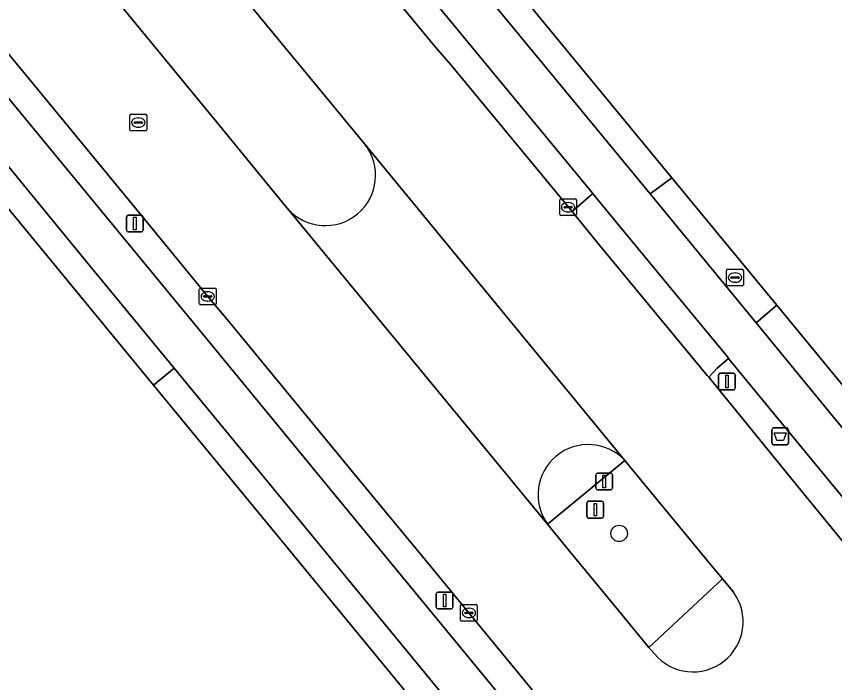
# Model space of a CAD drawing. Extents: x 156141 to 158132, y 385651 to 388333.
# Drawn here: x 156942.97 to 156991.83, y 386533.01 to 386572.77 of the extents above; entities that cross this region are included whole.
import ezdxf

# ---------------------------------------------------------------- set-up
doc = ezdxf.new("R2010")
doc.units = 0
for name, color, linetype in [('IMGEO_Afvalbak', 7, 'Continuous'), ('IMGEO_Berm_groen', 7, 'Continuous'), ('IMGEO_Boom', 7, 'Continuous'), ('IMGEO_Brandkraan', 7, 'Continuous'), ('IMGEO_Erf', 7, 'Continuous'), ('IMGEO_Fietspad_gesloten', 7, 'Continuous'), ('IMGEO_Kolk', 7, 'Continuous'), ('IMGEO_Lichtmast', 7, 'Continuous'), ('IMGEO_Rijbaan_lokaal_gesloten', 7, 'Continuous'), ('IMGEO_Rijbaan_lokaal_open', 7, 'Continuous'), ('IMGEO_Rioolput', 7, 'Continuous'), ('IMGEO_Verkeersbordpaal', 7, 'Continuous'), ('IMGEO_Verkeerseiland_gesloten', 7, 'Continuous'), ('IMGEO_Voetpad_gesloten', 7, 'Continuous'), ('IMGEO_Voetpad_open', 7, 'Continuous')]:
    doc.layers.add(name, color=color, linetype=linetype)

msp = doc.modelspace()

# ---------------------------------------------------------------- linework, layer by layer
at = {"layer": 'IMGEO_Afvalbak'}
for p, q in [((156988.18, 386548.209), (156988.97, 386548.209)), ((156988.97, 386548.209), (156988.18, 386548.209)), ((156988.08, 386547.309), (156988.08, 386548.109)), ((156988.08, 386548.109), (156988.08, 386547.309)), ((156989.07, 386548.109), (156989.07, 386547.309)), ((156989.07, 386547.309), (156989.07, 386548.109)), ((156988.97, 386547.209), (156988.18, 386547.209)), ((156988.18, 386547.209), (156988.97, 386547.209))]:
    msp.add_line(p, q, dxfattribs=at)
msp.add_lwpolyline([(156988.223, 386547.923), (156988.927, 386547.923), (156988.778, 386547.453), (156988.372, 386547.453), (156988.223, 386547.923)], dxfattribs=at)
for centre, start, end in [((156988.18, 386548.109), 90, 180), ((156988.18, 386548.109), 90, 180), ((156988.97, 386548.109), 0, 90), ((156988.97, 386548.109), 360, 90), ((156988.18, 386547.309), 180, 270), ((156988.18, 386547.309), 180, 270), ((156988.97, 386547.309), 270, 0), ((156988.97, 386547.309), 270, 0)]:
    msp.add_arc(centre, 0.1, start, end, dxfattribs=at)
at = {"layer": 'IMGEO_Berm_groen'}
for points in [[(156853.684, 386678.56), (156851.061, 386678.853), (156937.507, 386573.955), (156942.955, 386567.338), (156954.381, 386553.461), (156961.988, 386544.223), (156981.707, 386520.274), (156981.808, 386520.357), (156981.886, 386522.718), (156969.993, 386537.173), (156967.693, 386539.965), (156963.321, 386545.249), (156955.673, 386554.535), (156954.392, 386556.062), (156950.447, 386560.886), (156944.252, 386568.405), (156938.824, 386574.994)], [(156966.266, 386575.7), (156964.951, 386574.644), (156968.003, 386570.938), (156968.937, 386569.872), (156975.956, 386561.363), (156976.151, 386561.124), (156977.384, 386562.197)], [(156987.042, 386550.468), (156985.498, 386552.36), (156984.808, 386551.779), (156984.318, 386551.234), (156989.447, 386544.942), (156993.399, 386540.123), (156995.781, 386539.855)], [(156979.293, 386546.275), (156974.678, 386542.474), (156975.907, 386540.965), (156978.915, 386537.31), (156980.74, 386535.11), (156985.138, 386539.199), (156984.332, 386540.154)]]:
    msp.add_lwpolyline(points, close=True, dxfattribs=at)
at = {"layer": 'IMGEO_Boom'}
msp.add_circle((156978.961, 386541.916), 0.489, dxfattribs=at)
at = {"layer": 'IMGEO_Brandkraan'}
for p, q in [((156985.375, 386556.758), (156985.375, 386557.61)), ((156985.45, 386557.684), (156986.302, 386557.684)), ((156985.863, 386557.464), (156985.888, 386557.464)), ((156986.376, 386557.61), (156986.376, 386556.758)), ((156985.634, 386557.178), (156985.634, 386557.19)), ((156986.072, 386557.141), (156985.674, 386557.141)), ((156985.677, 386557.227), (156986.075, 386557.227)), ((156986.118, 386557.19), (156986.118, 386557.178)), ((156986.302, 386556.684), (156985.45, 386556.684)), ((156985.886, 386556.904), (156985.861, 386556.904))]:
    msp.add_line(p, q, dxfattribs=at)
for points in [[(156985.375, 386556.758), (156985.375, 386557.61)], [(156985.45, 386557.684), (156986.302, 386557.684)], [(156986.376, 386557.61), (156986.376, 386556.758)], [(156986.302, 386556.684), (156985.45, 386556.684)]]:
    msp.add_lwpolyline(points, dxfattribs=at)
for centre, radius, start, end in [((156985.452, 386557.608), 0.0765, 91.552, 178.448), ((156985.452, 386557.608), 0.0765, 91.552, 178.448), ((156986.3, 386557.608), 0.0765, 1.552, 88.448), ((156986.3, 386557.608), 0.0765, 1.552, 88.448), ((156985.674, 386557.187), 0.0403, 85.8775, 175.7526), ((156985.671, 386557.177), 0.0366, 178.938, 274.7102), ((156986.075, 386557.184), 0.043, 264.8664, 352.4533), ((156986.079, 386557.189), 0.0386, 1.7309, 96.639), ((156985.452, 386556.76), 0.0765, 181.552, 268.448), ((156985.452, 386556.76), 0.0765, 181.552, 268.448), ((156986.3, 386556.76), 0.0765, 271.552, 358.448), ((156986.3, 386556.76), 0.0765, 271.552, 358.448)]:
    msp.add_arc(centre, radius, start, end, dxfattribs=at)
for centre, major_axis, ratio, start_param, end_param in [((156985.862, 386557.184), (-0.387, 0.002), 0.722429, 4.712389, 7.853982), ((156985.887, 386557.184), (-0.39, 0.002), 0.717154, 1.570796, 4.712389)]:
    msp.add_ellipse(centre, major_axis=major_axis, ratio=ratio, start_param=start_param, end_param=end_param, dxfattribs=at)
at = {"layer": 'IMGEO_Erf'}
for points in [[(156467.271, 386511.428), (156654.656, 386420.005), (156654.599, 386419.889), (156819.388, 386339.603), (156839.509, 386329.801), (156877.289, 386311.398), (156965.306, 386491.609), (156966.644, 386494.221), (156968.437, 386496.628), (156970.404, 386498.962), (156972.53, 386501.023), (156974.904, 386502.923), (156977.407, 386504.451), (156980.018, 386506.015), (156982.736, 386507.187), (156986.184, 386508.223), (156981.22, 386514.254), (156978.471, 386517.593), (156958.789, 386541.505), (156951.164, 386550.769), (156944.356, 386559.041), (156934.051, 386571.56), (156837.85, 386688.098)], [(156920.91, 386652.293), (156913.636, 386646.333), (156919.699, 386638.931), (156919.907, 386638.664), (156922.955, 386634.963), (156962.332, 386587.153), (156969.416, 386578.552), (156982.109, 386563.141), (156988.377, 386555.544), (157000, 386541.408), (157034.096, 386500), (157043.743, 386488.284), (157044.247, 386487.672), (157048.737, 386482.212), (157049.528, 386481.275), (157107.842, 386410.438)]]:
    msp.add_lwpolyline(points, dxfattribs=at)
at = {"layer": 'IMGEO_Fietspad_gesloten'}
msp.add_lwpolyline([(156851.061, 386678.853), (156847.15, 386683.599), (156841.168, 386690.858), (156839.176, 386689.202), (156935.219, 386572.64), (156940.947, 386565.685), (156947.362, 386557.896), (156952.399, 386551.77), (156960.01, 386542.525), (156964.129, 386537.511), (156979.696, 386518.607), (156981.707, 386520.274), (156961.988, 386544.223), (156954.381, 386553.461), (156942.955, 386567.338), (156937.507, 386573.955)], close=True, dxfattribs=at)
for points in [[(157000, 386538.848), (156991.506, 386549.164), (156987.148, 386554.494), (156980.814, 386562.193), (156968.169, 386577.52)], [(156966.266, 386575.7), (156977.384, 386562.197), (156977.613, 386561.919), (156978.9, 386560.352), (156985.423, 386552.452), (156985.498, 386552.36), (156987.042, 386550.468), (156995.781, 386539.855)]]:
    msp.add_lwpolyline(points, dxfattribs=at)
at = {"layer": 'IMGEO_Kolk'}
for p, q in [((156975.488, 386561.882), (156976.34, 386561.882)), ((156975.413, 386560.956), (156975.413, 386561.808)), ((156975.672, 386561.376), (156975.672, 386561.388)), ((156975.715, 386561.425), (156976.113, 386561.425)), ((156975.901, 386561.662), (156975.926, 386561.662)), ((156976.156, 386561.388), (156976.156, 386561.376)), ((156976.414, 386561.808), (156976.414, 386560.956)), ((156976.34, 386560.882), (156975.488, 386560.882)), ((156976.11, 386561.339), (156975.712, 386561.339)), ((156975.924, 386561.102), (156975.899, 386561.102)), ((156953.894, 386555.636), (156953.894, 386556.488)), ((156953.969, 386556.562), (156954.821, 386556.562)), ((156954.895, 386556.488), (156954.895, 386555.636)), ((156954.153, 386556.056), (156954.153, 386556.068)), ((156954.591, 386556.019), (156954.193, 386556.019)), ((156954.196, 386556.105), (156954.594, 386556.105)), ((156954.382, 386556.342), (156954.407, 386556.342)), ((156954.637, 386556.068), (156954.637, 386556.056)), ((156954.821, 386555.562), (156953.969, 386555.562)), ((156954.405, 386555.782), (156954.38, 386555.782)), ((156969.491, 386536.746), (156969.491, 386537.598)), ((156969.566, 386537.672), (156970.418, 386537.672)), ((156969.979, 386537.452), (156970.004, 386537.452)), ((156970.492, 386537.598), (156970.492, 386536.746)), ((156969.75, 386537.166), (156969.75, 386537.178)), ((156970.188, 386537.129), (156969.79, 386537.129)), ((156969.793, 386537.215), (156970.191, 386537.215)), ((156970.234, 386537.178), (156970.234, 386537.166)), ((156970.418, 386536.672), (156969.566, 386536.672)), ((156970.002, 386536.892), (156969.977, 386536.892))]:
    msp.add_line(p, q, dxfattribs=at)
for points in [[(156975.488, 386561.882), (156976.34, 386561.882)], [(156975.413, 386560.956), (156975.413, 386561.808)], [(156976.414, 386561.808), (156976.414, 386560.956)], [(156976.34, 386560.882), (156975.488, 386560.882)], [(156953.894, 386555.636), (156953.894, 386556.488)], [(156953.969, 386556.562), (156954.821, 386556.562)], [(156954.895, 386556.488), (156954.895, 386555.636)], [(156954.821, 386555.562), (156953.969, 386555.562)], [(156969.491, 386536.746), (156969.491, 386537.598)], [(156969.566, 386537.672), (156970.418, 386537.672)], [(156970.492, 386537.598), (156970.492, 386536.746)], [(156970.418, 386536.672), (156969.566, 386536.672)]]:
    msp.add_lwpolyline(points, dxfattribs=at)
for centre, radius, start, end in [((156975.49, 386561.806), 0.0765, 91.552, 178.448), ((156975.49, 386561.806), 0.0765, 91.552, 178.448), ((156976.338, 386561.806), 0.0765, 1.552, 88.448), ((156976.338, 386561.806), 0.0765, 1.552, 88.448), ((156975.712, 386561.385), 0.0403, 85.8775, 175.7526), ((156975.709, 386561.375), 0.0366, 178.938, 274.7102), ((156976.113, 386561.382), 0.043, 264.8664, 352.4533), ((156976.117, 386561.387), 0.0386, 1.7309, 96.639), ((156975.49, 386560.958), 0.0765, 181.552, 268.448), ((156975.49, 386560.958), 0.0765, 181.552, 268.448), ((156976.338, 386560.958), 0.0765, 271.552, 358.448), ((156976.338, 386560.958), 0.0765, 271.552, 358.448), ((156953.971, 386556.486), 0.0765, 91.552, 178.448), ((156953.971, 386556.486), 0.0765, 91.552, 178.448), ((156954.819, 386556.486), 0.0765, 1.552, 88.448), ((156954.819, 386556.486), 0.0765, 1.552, 88.448), ((156954.193, 386556.065), 0.0403, 85.8775, 175.7526), ((156954.19, 386556.055), 0.0366, 178.938, 274.7102), ((156954.594, 386556.062), 0.043, 264.8664, 352.4533), ((156954.598, 386556.067), 0.0386, 1.7309, 96.639), ((156953.971, 386555.638), 0.0765, 181.552, 268.448), ((156953.971, 386555.638), 0.0765, 181.552, 268.448), ((156954.819, 386555.638), 0.0765, 271.552, 358.448), ((156954.819, 386555.638), 0.0765, 271.552, 358.448), ((156969.568, 386537.596), 0.0765, 91.552, 178.448), ((156969.568, 386537.596), 0.0765, 91.552, 178.448), ((156970.416, 386537.596), 0.0765, 1.552, 88.448), ((156970.416, 386537.596), 0.0765, 1.552, 88.448), ((156969.79, 386537.175), 0.0403, 85.8775, 175.7526), ((156969.787, 386537.165), 0.0366, 178.938, 274.7102), ((156970.191, 386537.172), 0.043, 264.8664, 352.4533), ((156970.195, 386537.177), 0.0386, 1.7309, 96.639), ((156969.568, 386536.748), 0.0765, 181.552, 268.448), ((156969.568, 386536.748), 0.0765, 181.552, 268.448), ((156970.416, 386536.748), 0.0765, 271.552, 358.448), ((156970.416, 386536.748), 0.0765, 271.552, 358.448)]:
    msp.add_arc(centre, radius, start, end, dxfattribs=at)
for centre, major_axis, ratio, start_param, end_param in [((156975.9, 386561.382), (-0.387, 0.002), 0.722429, 4.712389, 7.853982), ((156975.925, 386561.382), (-0.39, 0.002), 0.717154, 1.570796, 4.712389), ((156954.381, 386556.062), (-0.387, 0.002), 0.722429, 4.712389, 7.853982), ((156954.406, 386556.062), (-0.39, 0.002), 0.717154, 1.570796, 4.712389), ((156969.978, 386537.172), (-0.387, 0.002), 0.722429, 4.712389, 7.853982), ((156970.003, 386537.172), (-0.39, 0.002), 0.717154, 1.570796, 4.712389)]:
    msp.add_ellipse(centre, major_axis=major_axis, ratio=ratio, start_param=start_param, end_param=end_param, dxfattribs=at)
at = {"layer": 'IMGEO_Lichtmast'}
for p, q in [((156949.647, 386560.909), (156950.437, 386560.909)), ((156950.437, 386560.909), (156949.647, 386560.909)), ((156949.547, 386560.009), (156949.547, 386560.809)), ((156949.547, 386560.809), (156949.547, 386560.009)), ((156950.537, 386560.809), (156950.537, 386560.009)), ((156950.537, 386560.009), (156950.537, 386560.809)), ((156950.437, 386559.909), (156949.647, 386559.909)), ((156949.647, 386559.909), (156950.437, 386559.909)), ((156984.901, 386550.578), (156984.901, 386551.378)), ((156984.901, 386551.378), (156984.901, 386550.578)), ((156985.001, 386551.478), (156985.791, 386551.478)), ((156985.791, 386551.478), (156985.001, 386551.478)), ((156985.891, 386551.378), (156985.891, 386550.578)), ((156985.891, 386550.578), (156985.891, 386551.378)), ((156985.791, 386550.478), (156985.001, 386550.478)), ((156985.001, 386550.478), (156985.791, 386550.478)), ((156968.144, 386538.415), (156968.934, 386538.415)), ((156968.934, 386538.415), (156968.144, 386538.415)), ((156968.044, 386537.515), (156968.044, 386538.315)), ((156968.044, 386538.315), (156968.044, 386537.515)), ((156969.034, 386538.315), (156969.034, 386537.515)), ((156969.034, 386537.515), (156969.034, 386538.315)), ((156968.934, 386537.415), (156968.144, 386537.415)), ((156968.144, 386537.415), (156968.934, 386537.415))]:
    msp.add_line(p, q, dxfattribs=at)
for points in [[(156949.967, 386560.784), (156950.117, 386560.784), (156950.117, 386560.034), (156949.967, 386560.034), (156949.967, 386560.784)], [(156985.321, 386551.353), (156985.471, 386551.353), (156985.471, 386550.603), (156985.321, 386550.603), (156985.321, 386551.353)], [(156968.464, 386538.29), (156968.614, 386538.29), (156968.614, 386537.54), (156968.464, 386537.54), (156968.464, 386538.29)]]:
    msp.add_lwpolyline(points, dxfattribs=at)
for centre, start, end in [((156949.647, 386560.809), 90, 180), ((156949.647, 386560.809), 90, 180), ((156950.437, 386560.809), 0, 90), ((156950.437, 386560.809), 360, 90), ((156949.647, 386560.009), 180, 270), ((156949.647, 386560.009), 180, 270), ((156950.437, 386560.009), 270, 0), ((156950.437, 386560.009), 270, 0), ((156985.001, 386551.378), 90, 180), ((156985.001, 386551.378), 90, 180), ((156985.791, 386551.378), 0, 90), ((156985.791, 386551.378), 360, 90), ((156985.001, 386550.578), 180, 270), ((156985.001, 386550.578), 180, 270), ((156985.791, 386550.578), 270, 0), ((156985.791, 386550.578), 270, 0), ((156968.144, 386538.315), 90, 180), ((156968.144, 386538.315), 90, 180), ((156968.934, 386538.315), 0, 90), ((156968.934, 386538.315), 360, 90), ((156968.144, 386537.515), 180, 270), ((156968.144, 386537.515), 180, 270), ((156968.934, 386537.515), 270, 0), ((156968.934, 386537.515), 270, 0)]:
    msp.add_arc(centre, 0.1, start, end, dxfattribs=at)
at = {"layer": 'IMGEO_Rijbaan_lokaal_gesloten'}
for points in [[(156993.399, 386540.123), (156989.447, 386544.942), (156984.318, 386551.234), (156984.225, 386551.348), (156977.682, 386559.245), (156976.151, 386561.124), (156975.956, 386561.363), (156968.937, 386569.872), (156968.003, 386570.938), (156964.951, 386574.644), (156959.652, 386581.081), (156957.953, 386583.151), (156942.149, 386602.405), (156936.959, 386608.687), (156930.553, 386616.467), (156928.03, 386619.562), (156919.107, 386630.378), (156914.518, 386635.94), (156913.916, 386636.651), (156911.362, 386639.806), (156909.53, 386641.997), (156903.832, 386648.955), (156899.018, 386654.793), (156855.441, 386707.704)], [(156840.884, 386694.139), (156843.409, 386691.026), (156843.564, 386690.837), (156844.157, 386690.118), (156847.426, 386686.171), (156847.51, 386686.07), (156853.684, 386678.56), (156938.824, 386574.994), (156944.252, 386568.405), (156950.447, 386560.886), (156954.392, 386556.062), (156955.673, 386554.535), (156963.321, 386545.249), (156967.693, 386539.965), (156969.993, 386537.173), (156981.886, 386522.718), (156985.569, 386518.241), (156993.209, 386508.961)], [(156981.07, 386534.737), (156980.74, 386535.11), (156978.915, 386537.31), (156975.907, 386540.965), (156974.678, 386542.474), (156959.168, 386561.302), (156959.04, 386561.457), (156955.457, 386565.816), (156954.918, 386566.472), (156949.664, 386572.86), (156946.242, 386577.021), (156933.331, 386592.718), (156928.199, 386598.947), (156920.647, 386608.134), (156906.633, 386625.114), (156868.582, 386671.357), (156859.757, 386682.162), (156859.731, 386682.194)], [(156925.322, 386611.835), (156932.934, 386602.652), (156939.278, 386594.885), (156950.773, 386580.924), (156954.282, 386576.66), (156959.708, 386570.066), (156960.113, 386569.576), (156963.775, 386565.144), (156979.293, 386546.275), (156984.332, 386540.154), (156985.138, 386539.199), (156985.652, 386538.581), (156985.788, 386538.408)], [(156979.293, 386546.275), (156963.775, 386565.144)], [(156959.168, 386561.302), (156974.678, 386542.474)]]:
    msp.add_lwpolyline(points, dxfattribs=at)
for centre, radius, start, end in [((156961.418, 386563.288), 3.001, 221.4346, 38.2181), ((156977.11, 386544.223), 2.996, 43.2276, 215.7234), ((156983.373, 386536.645), 2.99, 219.643, 36.1288)]:
    msp.add_arc(centre, radius, start, end, dxfattribs=at)
at = {"layer": 'IMGEO_Rijbaan_lokaal_open'}
for points in [[(156946.242, 386577.021), (156949.664, 386572.86), (156954.918, 386566.472), (156955.457, 386565.816), (156959.04, 386561.457), (156959.168, 386561.302)], [(156963.775, 386565.144), (156960.113, 386569.576), (156959.708, 386570.066), (156954.282, 386576.66)]]:
    msp.add_lwpolyline(points, dxfattribs=at)
msp.add_lwpolyline([(156978.9, 386560.352), (156977.613, 386561.919), (156977.384, 386562.197), (156976.151, 386561.124), (156977.682, 386559.245), (156984.225, 386551.348), (156984.318, 386551.234), (156984.808, 386551.779), (156985.498, 386552.36), (156985.423, 386552.452)], close=True, dxfattribs=at)
msp.add_arc((156961.418, 386563.288), 3.001, 221.4346, 38.2181, dxfattribs=at)
at = {"layer": 'IMGEO_Rioolput'}
for p, q in [((156949.749, 386566.01), (156949.749, 386566.862)), ((156949.824, 386566.936), (156950.676, 386566.936)), ((156950.75, 386566.862), (156950.75, 386566.01)), ((156950.008, 386566.43), (156950.008, 386566.442)), ((156950.446, 386566.393), (156950.048, 386566.393)), ((156950.051, 386566.479), (156950.449, 386566.479)), ((156950.237, 386566.716), (156950.262, 386566.716)), ((156950.492, 386566.442), (156950.492, 386566.43)), ((156950.676, 386565.936), (156949.824, 386565.936)), ((156950.26, 386566.156), (156950.235, 386566.156))]:
    msp.add_line(p, q, dxfattribs=at)
for points in [[(156949.749, 386566.01), (156949.749, 386566.862)], [(156949.824, 386566.936), (156950.676, 386566.936)], [(156950.75, 386566.862), (156950.75, 386566.01)], [(156950.676, 386565.936), (156949.824, 386565.936)]]:
    msp.add_lwpolyline(points, dxfattribs=at)
for centre, radius, start, end in [((156949.826, 386566.86), 0.0765, 91.552, 178.448), ((156949.826, 386566.86), 0.0765, 91.552, 178.448), ((156950.674, 386566.86), 0.0765, 1.552, 88.448), ((156950.674, 386566.86), 0.0765, 1.552, 88.448), ((156950.048, 386566.439), 0.0403, 85.8775, 175.7526), ((156950.045, 386566.429), 0.0366, 178.938, 274.7102), ((156950.449, 386566.436), 0.043, 264.8664, 352.4533), ((156950.453, 386566.441), 0.0386, 1.7309, 96.639), ((156949.826, 386566.012), 0.0765, 181.552, 268.448), ((156949.826, 386566.012), 0.0765, 181.552, 268.448), ((156950.674, 386566.012), 0.0765, 271.552, 358.448), ((156950.674, 386566.012), 0.0765, 271.552, 358.448)]:
    msp.add_arc(centre, radius, start, end, dxfattribs=at)
for centre, major_axis, ratio, start_param, end_param in [((156950.236, 386566.436), (-0.387, 0.002), 0.722429, 4.712389, 7.853982), ((156950.261, 386566.436), (-0.39, 0.002), 0.717154, 1.570796, 4.712389)]:
    msp.add_ellipse(centre, major_axis=major_axis, ratio=ratio, start_param=start_param, end_param=end_param, dxfattribs=at)
at = {"layer": 'IMGEO_Verkeersbordpaal'}
for p, q in [((156977.571, 386544.615), (156977.571, 386545.415)), ((156977.571, 386545.415), (156977.571, 386544.615)), ((156977.671, 386545.515), (156978.461, 386545.515)), ((156978.461, 386545.515), (156977.671, 386545.515)), ((156978.561, 386545.415), (156978.561, 386544.615)), ((156978.561, 386544.615), (156978.561, 386545.415)), ((156978.461, 386544.515), (156977.671, 386544.515)), ((156977.671, 386544.515), (156978.461, 386544.515)), ((156977.139, 386543.834), (156977.929, 386543.834)), ((156977.929, 386543.834), (156977.139, 386543.834)), ((156977.039, 386542.934), (156977.039, 386543.734)), ((156977.039, 386543.734), (156977.039, 386542.934)), ((156978.029, 386543.734), (156978.029, 386542.934)), ((156978.029, 386542.934), (156978.029, 386543.734)), ((156977.929, 386542.834), (156977.139, 386542.834)), ((156977.139, 386542.834), (156977.929, 386542.834))]:
    msp.add_line(p, q, dxfattribs=at)
for points in [[(156977.991, 386545.39), (156978.141, 386545.39), (156978.141, 386544.64), (156977.991, 386544.64), (156977.991, 386545.39)], [(156977.459, 386543.709), (156977.609, 386543.709), (156977.609, 386542.959), (156977.459, 386542.959), (156977.459, 386543.709)]]:
    msp.add_lwpolyline(points, dxfattribs=at)
for centre, start, end in [((156977.671, 386545.415), 90, 180), ((156977.671, 386545.415), 90, 180), ((156978.461, 386545.415), 0, 90), ((156978.461, 386545.415), 360, 90), ((156977.671, 386544.615), 180, 270), ((156977.671, 386544.615), 180, 270), ((156978.461, 386544.615), 270, 0), ((156978.461, 386544.615), 270, 0), ((156977.139, 386543.734), 90, 180), ((156977.139, 386543.734), 90, 180), ((156977.929, 386543.734), 0, 90), ((156977.929, 386543.734), 360, 90), ((156977.139, 386542.934), 180, 270), ((156977.139, 386542.934), 180, 270), ((156977.929, 386542.934), 270, 0), ((156977.929, 386542.934), 270, 0)]:
    msp.add_arc(centre, 0.1, start, end, dxfattribs=at)
at = {"layer": 'IMGEO_Verkeerseiland_gesloten'}
for points in [[(156974.678, 386542.474), (156979.293, 386546.275)], [(156985.788, 386538.408), (156985.652, 386538.581), (156985.138, 386539.199), (156980.74, 386535.11), (156981.07, 386534.737)]]:
    msp.add_lwpolyline(points, dxfattribs=at)
for centre, radius, start, end in [((156977.11, 386544.223), 2.996, 43.2276, 215.7234), ((156983.373, 386536.645), 2.99, 219.643, 36.1288)]:
    msp.add_arc(centre, radius, start, end, dxfattribs=at)
at = {"layer": 'IMGEO_Voetpad_gesloten'}
msp.add_lwpolyline([(156952.399, 386551.77), (156951.164, 386550.769), (156958.789, 386541.505), (156978.471, 386517.593), (156979.696, 386518.607), (156964.129, 386537.511), (156960.01, 386542.525)], close=True, dxfattribs=at)
at = {"layer": 'IMGEO_Voetpad_open'}
for points in [[(156839.176, 386689.202), (156838.705, 386688.81), (156837.85, 386688.098), (156934.051, 386571.56), (156944.356, 386559.041), (156951.164, 386550.769), (156952.399, 386551.77), (156947.362, 386557.896), (156940.947, 386565.685), (156935.219, 386572.64)], [(156982.109, 386563.141), (156969.416, 386578.552), (156968.169, 386577.52), (156980.814, 386562.193)], [(156988.377, 386555.544), (156982.109, 386563.141), (156980.814, 386562.193), (156987.148, 386554.494)], [(157043.743, 386488.284), (157034.096, 386500), (157000, 386541.408), (156988.377, 386555.544), (156987.148, 386554.494), (156991.506, 386549.164), (157000, 386538.848), (157031.987, 386500), (157042.536, 386487.235)]]:
    msp.add_lwpolyline(points, close=True, dxfattribs=at)

doc.saveas('drawing.dxf')
